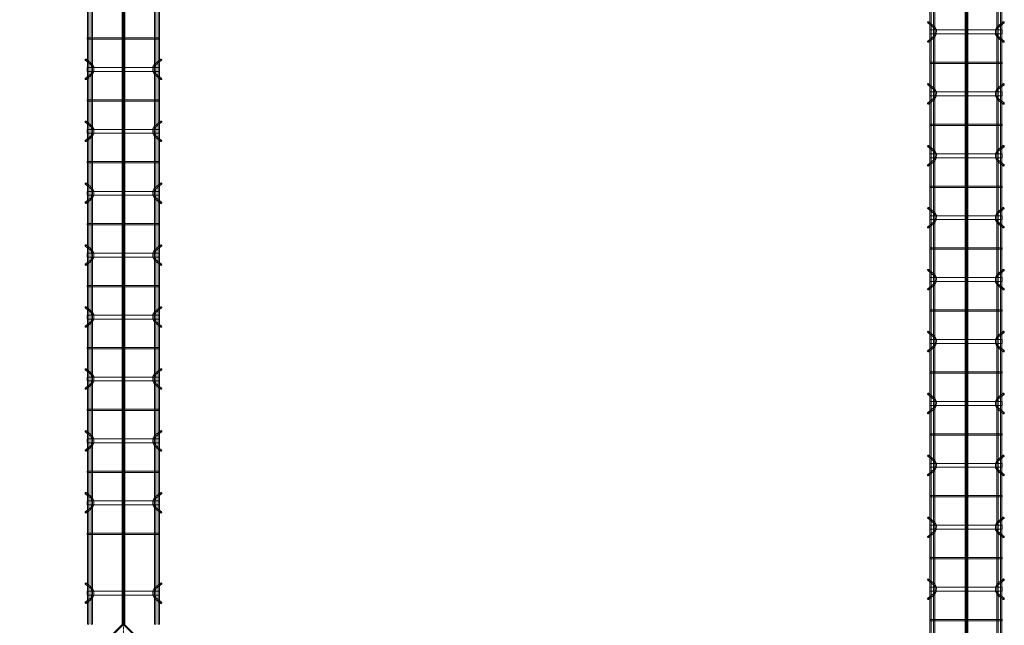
# Model space of a CAD drawing. Header units: inches. Extents: x -4136 to 1945, y -6639 to 12387.
# Tile 453 of 656: x -2847 to -2656, y 10837 to 10954. Entities that reach past the tile are written whole.
import ezdxf

# ---------------------------------------------------------------- set-up
doc = ezdxf.new("R2010")
doc.units = ezdxf.units.IN
doc.header["$MEASUREMENT"] = 0
doc.linetypes.add('Línea de rejilla', pattern=[0.875, 0.5, -0.125, 0.125, -0.125])
for name, color, linetype, lineweight in [('A-FLOR', 7, 'Continuous', 9), ('A-GENM', 7, 'Continuous', 9), ('S-BEAM', 7, 'Continuous', 9), ('S-GRID', 7, 'Continuous', 9)]:
    doc.layers.add(name, color=color, linetype=linetype, lineweight=lineweight)

# ---------------------------------------------------------------- blocks, each defined once
blk = doc.blocks.new('Dowel bar assembly - Dowel bar assembly-669756-SLAB ON GROUND JOINTS')
at = {"layer": 'S-BEAM', "color": 253, "true_color": 0xaaaaaa}
for p, q in [((2175, 1.98), (0, 1.98)), ((935.87, 1.99), (935.87, -12.01)), ((936.13, 1.99), (935.87, 1.99)), ((935.87, 1.99), (936.13, 1.99)), ((936.13, -12.01), (936.13, 1.99)), ((940.02, 2.23), (940.97, 1.03)), ((941.18, 1.19), (940.23, 2.39)), ((941.62, 1.99), (941.62, -12.01)), ((942.38, 1.99), (941.62, 1.99)), ((941.62, 1.99), (942.38, 1.99)), ((942.38, -12.01), (942.38, 1.99)), ((943.76, 2.39), (942.81, 1.19)), ((943.01, 1.03), (943.96, 2.23)), ((947.87, 1.99), (947.87, -12.01)), ((948.13, 1.99), (947.87, 1.99)), ((947.87, 1.99), (948.13, 1.99)), ((948.13, -12.01), (948.13, 1.99)), ((952.02, 2.23), (952.97, 1.03)), ((953.18, 1.19), (952.23, 2.39)), ((953.62, 1.99), (953.62, -12.01)), ((954.38, 1.99), (953.62, 1.99)), ((953.62, 1.99), (954.38, 1.99)), ((954.38, -12.01), (954.38, 1.99)), ((955.76, 2.39), (954.81, 1.19)), ((955.01, 1.03), (955.96, 2.23)), ((959.87, 1.99), (959.87, -12.01)), ((960.13, 1.99), (959.87, 1.99)), ((959.87, 1.99), (960.13, 1.99)), ((960.13, -12.01), (960.13, 1.99)), ((964.02, 2.23), (964.97, 1.03)), ((965.18, 1.19), (964.23, 2.39)), ((965.62, 1.99), (965.62, -12.01)), ((966.38, 1.99), (965.62, 1.99)), ((965.62, 1.99), (966.38, 1.99)), ((966.38, -12.01), (966.38, 1.99)), ((967.76, 2.39), (966.81, 1.19)), ((967.01, 1.03), (967.96, 2.23)), ((971.87, 1.99), (971.87, -12.01)), ((972.13, 1.99), (971.87, 1.99)), ((971.87, 1.99), (972.13, 1.99)), ((972.13, -12.01), (972.13, 1.99)), ((976.02, 2.23), (976.97, 1.03)), ((977.18, 1.19), (976.23, 2.39)), ((977.62, 1.99), (977.62, -12.01)), ((978.38, 1.99), (977.62, 1.99)), ((977.62, 1.99), (978.38, 1.99)), ((978.38, -12.01), (978.38, 1.99)), ((979.76, 2.39), (978.81, 1.19)), ((979.01, 1.03), (979.96, 2.23)), ((983.87, 1.99), (983.87, -12.01)), ((984.13, 1.99), (983.87, 1.99)), ((983.87, 1.99), (984.13, 1.99)), ((984.13, -12.01), (984.13, 1.99)), ((988.02, 2.23), (988.97, 1.03)), ((989.18, 1.19), (988.23, 2.39)), ((989.62, 1.99), (989.62, -12.01)), ((990.38, 1.99), (989.62, 1.99)), ((989.62, 1.99), (990.38, 1.99)), ((990.38, -12.01), (990.38, 1.99)), ((991.76, 2.39), (990.81, 1.19)), ((991.01, 1.03), (991.96, 2.23)), ((995.87, 1.99), (995.87, -12.01)), ((996.13, 1.99), (995.87, 1.99)), ((995.87, 1.99), (996.13, 1.99)), ((996.13, -12.01), (996.13, 1.99)), ((1000.02, 2.23), (1000.97, 1.03)), ((1001.18, 1.19), (1000.23, 2.39)), ((1001.62, 1.99), (1001.62, -12.01)), ((1002.38, 1.99), (1001.62, 1.99)), ((1001.62, 1.99), (1002.38, 1.99)), ((1002.38, -12.01), (1002.38, 1.99)), ((1003.76, 2.39), (1002.81, 1.19)), ((1003.01, 1.03), (1003.96, 2.23)), ((1007.87, 1.99), (1007.87, -12.01)), ((1008.13, 1.99), (1007.87, 1.99)), ((1007.87, 1.99), (1008.13, 1.99)), ((1008.13, -12.01), (1008.13, 1.99)), ((1012.02, 2.23), (1012.97, 1.03)), ((1013.18, 1.19), (1012.23, 2.39)), ((1013.62, 1.99), (1013.62, -12.01)), ((1014.38, 1.99), (1013.62, 1.99)), ((1013.62, 1.99), (1014.38, 1.99)), ((1014.38, -12.01), (1014.38, 1.99)), ((1015.76, 2.39), (1014.81, 1.19)), ((1015.01, 1.03), (1015.96, 2.23)), ((1019.87, 1.99), (1019.87, -12.01)), ((1020.13, 1.99), (1019.87, 1.99)), ((1019.87, 1.99), (1020.13, 1.99)), ((1020.13, -12.01), (1020.13, 1.99)), ((1024.02, 2.23), (1024.97, 1.03)), ((1025.18, 1.19), (1024.23, 2.39)), ((1025.62, 1.99), (1025.62, -12.01)), ((1026.38, 1.99), (1025.62, 1.99)), ((1025.62, 1.99), (1026.38, 1.99)), ((1026.38, -12.01), (1026.38, 1.99)), ((1027.76, 2.39), (1026.81, 1.19)), ((1027.01, 1.03), (1027.96, 2.23)), ((1031.87, 1.99), (1031.87, -12.01)), ((1032.13, 1.99), (1031.87, 1.99)), ((1031.87, 1.99), (1032.13, 1.99)), ((1032.13, -12.01), (1032.13, 1.99)), ((1036.02, 2.23), (1036.97, 1.03)), ((1037.18, 1.19), (1036.23, 2.39)), ((1037.62, 1.99), (1037.62, -12.01)), ((1038.38, 1.99), (1037.62, 1.99)), ((1037.62, 1.99), (1038.38, 1.99)), ((1038.38, -12.01), (1038.38, 1.99)), ((1039.76, 2.39), (1038.81, 1.19)), ((1039.01, 1.03), (1039.96, 2.23)), ((1043.87, 1.99), (1043.87, -12.01)), ((1044.13, 1.99), (1043.87, 1.99)), ((1043.87, 1.99), (1044.13, 1.99)), ((1044.13, -12.01), (1044.13, 1.99)), ((1048.02, 2.23), (1048.97, 1.03)), ((1049.18, 1.19), (1048.23, 2.39)), ((1049.62, 1.99), (1049.62, -12.01)), ((1050.38, 1.99), (1049.62, 1.99)), ((1049.62, 1.99), (1050.38, 1.99)), ((1050.38, -12.01), (1050.38, 1.99)), ((1051.76, 2.39), (1050.81, 1.19)), ((1051.01, 1.03), (1051.96, 2.23)), ((0, 1.72), (2175, 1.72)), ((2175, 1.25), (0, 1.25)), ((0, 0.99), (2175, 0.99)), ((2175, -11.01), (0, -11.01)), ((0, -11.27), (2175, -11.27)), ((940.97, -11.05), (940.02, -12.25)), ((940.23, -12.41), (941.18, -11.21)), ((942.81, -11.21), (943.76, -12.41)), ((943.96, -12.25), (943.01, -11.05)), ((952.97, -11.05), (952.02, -12.25)), ((952.23, -12.41), (953.18, -11.21)), ((954.81, -11.21), (955.76, -12.41)), ((955.96, -12.25), (955.01, -11.05)), ((964.97, -11.05), (964.02, -12.25)), ((964.23, -12.41), (965.18, -11.21)), ((966.81, -11.21), (967.76, -12.41)), ((967.96, -12.25), (967.01, -11.05)), ((976.97, -11.05), (976.02, -12.25)), ((976.23, -12.41), (977.18, -11.21)), ((978.81, -11.21), (979.76, -12.41)), ((979.96, -12.25), (979.01, -11.05)), ((988.97, -11.05), (988.02, -12.25)), ((988.23, -12.41), (989.18, -11.21)), ((990.81, -11.21), (991.76, -12.41)), ((991.96, -12.25), (991.01, -11.05)), ((1000.97, -11.05), (1000.02, -12.25)), ((1000.23, -12.41), (1001.18, -11.21)), ((1002.81, -11.21), (1003.76, -12.41)), ((1003.96, -12.25), (1003.01, -11.05)), ((1012.97, -11.05), (1012.02, -12.25)), ((1012.23, -12.41), (1013.18, -11.21)), ((1014.81, -11.21), (1015.76, -12.41)), ((1015.96, -12.25), (1015.01, -11.05)), ((1024.97, -11.05), (1024.02, -12.25)), ((1024.23, -12.41), (1025.18, -11.21)), ((1026.81, -11.21), (1027.76, -12.41)), ((1027.96, -12.25), (1027.01, -11.05)), ((1036.97, -11.05), (1036.02, -12.25)), ((1036.23, -12.41), (1037.18, -11.21)), ((1038.81, -11.21), (1039.76, -12.41)), ((1039.96, -12.25), (1039.01, -11.05)), ((1048.97, -11.05), (1048.02, -12.25)), ((1048.23, -12.41), (1049.18, -11.21)), ((1050.81, -11.21), (1051.76, -12.41)), ((1051.96, -12.25), (1051.01, -11.05)), ((2175, -11.74), (0, -11.74)), ((0, -12), (2175, -12)), ((936.13, -12.01), (935.87, -12.01)), ((935.87, -12.01), (936.13, -12.01)), ((942.38, -12.01), (941.62, -12.01)), ((941.62, -12.01), (942.38, -12.01)), ((948.13, -12.01), (947.87, -12.01)), ((947.87, -12.01), (948.13, -12.01)), ((954.38, -12.01), (953.62, -12.01)), ((953.62, -12.01), (954.38, -12.01)), ((960.13, -12.01), (959.87, -12.01)), ((959.87, -12.01), (960.13, -12.01)), ((966.38, -12.01), (965.62, -12.01)), ((965.62, -12.01), (966.38, -12.01)), ((972.13, -12.01), (971.87, -12.01)), ((971.87, -12.01), (972.13, -12.01)), ((978.38, -12.01), (977.62, -12.01)), ((977.62, -12.01), (978.38, -12.01)), ((984.13, -12.01), (983.87, -12.01)), ((983.87, -12.01), (984.13, -12.01)), ((990.38, -12.01), (989.62, -12.01)), ((989.62, -12.01), (990.38, -12.01)), ((996.13, -12.01), (995.87, -12.01)), ((995.87, -12.01), (996.13, -12.01)), ((1002.38, -12.01), (1001.62, -12.01)), ((1001.62, -12.01), (1002.38, -12.01)), ((1008.13, -12.01), (1007.87, -12.01)), ((1007.87, -12.01), (1008.13, -12.01)), ((1014.38, -12.01), (1013.62, -12.01)), ((1013.62, -12.01), (1014.38, -12.01)), ((1020.13, -12.01), (1019.87, -12.01)), ((1019.87, -12.01), (1020.13, -12.01)), ((1026.38, -12.01), (1025.62, -12.01)), ((1025.62, -12.01), (1026.38, -12.01)), ((1032.13, -12.01), (1031.87, -12.01)), ((1031.87, -12.01), (1032.13, -12.01)), ((1038.38, -12.01), (1037.62, -12.01)), ((1037.62, -12.01), (1038.38, -12.01)), ((1044.13, -12.01), (1043.87, -12.01)), ((1043.87, -12.01), (1044.13, -12.01)), ((1050.38, -12.01), (1049.62, -12.01)), ((1049.62, -12.01), (1050.38, -12.01))]:
    blk.add_line(p, q, dxfattribs=at)
at = {"layer": 'S-BEAM', "color": 253, "true_color": 0xaaaaaa, "flags": 128}
for points in [[(940.97, 1.03), (941.53, 0.73), (942.39, 0.72), (942.97, 0.99), (943.01, 1.03)], [(941.18, 1.19), (941.62, 0.97), (942.38, 0.98), (942.81, 1.19)], [(952.97, 1.03), (953.53, 0.73), (954.39, 0.72), (954.97, 0.99), (955.01, 1.03)], [(953.18, 1.19), (953.62, 0.97), (954.38, 0.98), (954.81, 1.19)], [(964.97, 1.03), (965.53, 0.73), (966.39, 0.72), (966.97, 0.99), (967.01, 1.03)], [(965.18, 1.19), (965.62, 0.97), (966.38, 0.98), (966.81, 1.19)], [(976.97, 1.03), (977.53, 0.73), (978.39, 0.72), (978.97, 0.99), (979.01, 1.03)], [(977.18, 1.19), (977.62, 0.97), (978.38, 0.98), (978.81, 1.19)], [(988.97, 1.03), (989.53, 0.73), (990.39, 0.72), (990.97, 0.99), (991.01, 1.03)], [(989.18, 1.19), (989.62, 0.97), (990.38, 0.98), (990.81, 1.19)], [(1000.97, 1.03), (1001.53, 0.73), (1002.39, 0.72), (1002.97, 0.99), (1003.01, 1.03)], [(1001.18, 1.19), (1001.62, 0.97), (1002.38, 0.98), (1002.81, 1.19)], [(1012.97, 1.03), (1013.53, 0.73), (1014.39, 0.72), (1014.97, 0.99), (1015.01, 1.03)], [(1013.18, 1.19), (1013.62, 0.97), (1014.38, 0.98), (1014.81, 1.19)], [(1024.97, 1.03), (1025.53, 0.73), (1026.39, 0.72), (1026.97, 0.99), (1027.01, 1.03)], [(1025.18, 1.19), (1025.62, 0.97), (1026.38, 0.98), (1026.81, 1.19)], [(1036.97, 1.03), (1037.53, 0.73), (1038.39, 0.72), (1038.97, 0.99), (1039.01, 1.03)], [(1037.18, 1.19), (1037.62, 0.97), (1038.38, 0.98), (1038.81, 1.19)], [(1048.97, 1.03), (1049.53, 0.73), (1050.39, 0.72), (1050.97, 0.99), (1051.01, 1.03)], [(1049.18, 1.19), (1049.62, 0.97), (1050.38, 0.98), (1050.81, 1.19)], [(940.97, -11.05), (941.53, -10.75), (942.39, -10.74), (942.97, -11.01), (943.01, -11.05)], [(941.18, -11.21), (941.62, -10.99), (942.38, -11), (942.81, -11.21)], [(952.97, -11.05), (953.53, -10.75), (954.39, -10.74), (954.97, -11.01), (955.01, -11.05)], [(953.18, -11.21), (953.62, -10.99), (954.38, -11), (954.81, -11.21)], [(964.97, -11.05), (965.53, -10.75), (966.39, -10.74), (966.97, -11.01), (967.01, -11.05)], [(965.18, -11.21), (965.62, -10.99), (966.38, -11), (966.81, -11.21)], [(976.97, -11.05), (977.53, -10.75), (978.39, -10.74), (978.97, -11.01), (979.01, -11.05)], [(977.18, -11.21), (977.62, -10.99), (978.38, -11), (978.81, -11.21)], [(988.97, -11.05), (989.53, -10.75), (990.39, -10.74), (990.97, -11.01), (991.01, -11.05)], [(989.18, -11.21), (989.62, -10.99), (990.38, -11), (990.81, -11.21)], [(1000.97, -11.05), (1001.53, -10.75), (1002.39, -10.74), (1002.97, -11.01), (1003.01, -11.05)], [(1001.18, -11.21), (1001.62, -10.99), (1002.38, -11), (1002.81, -11.21)], [(1012.97, -11.05), (1013.53, -10.75), (1014.39, -10.74), (1014.97, -11.01), (1015.01, -11.05)], [(1013.18, -11.21), (1013.62, -10.99), (1014.38, -11), (1014.81, -11.21)], [(1024.97, -11.05), (1025.53, -10.75), (1026.39, -10.74), (1026.97, -11.01), (1027.01, -11.05)], [(1025.18, -11.21), (1025.62, -10.99), (1026.38, -11), (1026.81, -11.21)], [(1036.97, -11.05), (1037.53, -10.75), (1038.39, -10.74), (1038.97, -11.01), (1039.01, -11.05)], [(1037.18, -11.21), (1037.62, -10.99), (1038.38, -11), (1038.81, -11.21)], [(1048.97, -11.05), (1049.53, -10.75), (1050.39, -10.74), (1050.97, -11.01), (1051.01, -11.05)], [(1049.18, -11.21), (1049.62, -10.99), (1050.38, -11), (1050.81, -11.21)]]:
    blk.add_lwpolyline(points, dxfattribs=at)
at = {"layer": 'S-BEAM', "color": 253, "true_color": 0xaaaaaa}
for centre, major_axis, start_param, end_param in [((940.12, 2.31), (0.101, 0.08), 5.709265, 8.850858), ((940.12, 2.31), (0.101, 0.08), 2.567673, 5.709265), ((943.86, 2.31), (-0.101, 0.08), 3.715513, 6.857105), ((943.86, 2.31), (-0.101, 0.08), 0.57392, 3.715513), ((952.12, 2.31), (0.101, 0.08), 5.709265, 8.850858), ((952.12, 2.31), (0.101, 0.08), 2.567673, 5.709265), ((955.86, 2.31), (-0.101, 0.08), 3.715513, 6.857105), ((955.86, 2.31), (-0.101, 0.08), 0.57392, 3.715513), ((964.12, 2.31), (0.101, 0.08), 5.709265, 8.850858), ((964.12, 2.31), (0.101, 0.08), 2.567673, 5.709265), ((967.86, 2.31), (-0.101, 0.08), 3.715513, 6.857105), ((967.86, 2.31), (-0.101, 0.08), 0.57392, 3.715513), ((976.12, 2.31), (0.101, 0.08), 5.709265, 8.850858), ((976.12, 2.31), (0.101, 0.08), 2.567673, 5.709265), ((979.86, 2.31), (-0.101, 0.08), 3.715513, 6.857105), ((979.86, 2.31), (-0.101, 0.08), 0.57392, 3.715513), ((988.12, 2.31), (0.101, 0.08), 5.709265, 8.850858), ((988.12, 2.31), (0.101, 0.08), 2.567673, 5.709265), ((991.86, 2.31), (-0.101, 0.08), 3.715513, 6.857105), ((991.86, 2.31), (-0.101, 0.08), 0.57392, 3.715513), ((1000.12, 2.31), (0.101, 0.08), 5.709265, 8.850858), ((1000.12, 2.31), (0.101, 0.08), 2.567673, 5.709265), ((1003.86, 2.31), (-0.101, 0.08), 3.715513, 6.857105), ((1003.86, 2.31), (-0.101, 0.08), 0.57392, 3.715513), ((1012.12, 2.31), (0.101, 0.08), 5.709265, 8.850858), ((1012.12, 2.31), (0.101, 0.08), 2.567673, 5.709265), ((1015.86, 2.31), (-0.101, 0.08), 3.715513, 6.857105), ((1015.86, 2.31), (-0.101, 0.08), 0.57392, 3.715513), ((1024.12, 2.31), (0.101, 0.08), 5.709265, 8.850858), ((1024.12, 2.31), (0.101, 0.08), 2.567673, 5.709265), ((1027.86, 2.31), (-0.101, 0.08), 3.715513, 6.857105), ((1027.86, 2.31), (-0.101, 0.08), 0.57392, 3.715513), ((1036.12, 2.31), (0.101, 0.08), 5.709265, 8.850858), ((1036.12, 2.31), (0.101, 0.08), 2.567673, 5.709265), ((1039.86, 2.31), (-0.101, 0.08), 3.715513, 6.857105), ((1039.86, 2.31), (-0.101, 0.08), 0.57392, 3.715513), ((1048.12, 2.31), (0.101, 0.08), 5.709265, 8.850858), ((1048.12, 2.31), (0.101, 0.08), 2.567673, 5.709265), ((1051.86, 2.31), (-0.101, 0.08), 3.715513, 6.857105), ((1051.86, 2.31), (-0.101, 0.08), 0.57392, 3.715513), ((940.12, -12.33), (-0.101, 0.08), 3.715513, 6.857105), ((940.12, -12.33), (-0.101, 0.08), 0.57392, 3.715513), ((943.86, -12.33), (0.101, 0.08), 5.709265, 8.850858), ((943.86, -12.33), (0.101, 0.08), 2.567673, 5.709265), ((952.12, -12.33), (-0.101, 0.08), 3.715513, 6.857105), ((952.12, -12.33), (-0.101, 0.08), 0.57392, 3.715513), ((955.86, -12.33), (0.101, 0.08), 5.709265, 8.850858), ((955.86, -12.33), (0.101, 0.08), 2.567673, 5.709265), ((964.12, -12.33), (-0.101, 0.08), 3.715513, 6.857105), ((964.12, -12.33), (-0.101, 0.08), 0.57392, 3.715513), ((967.86, -12.33), (0.101, 0.08), 5.709265, 8.850858), ((967.86, -12.33), (0.101, 0.08), 2.567673, 5.709265), ((976.12, -12.33), (-0.101, 0.08), 3.715513, 6.857105), ((976.12, -12.33), (-0.101, 0.08), 0.57392, 3.715513), ((979.86, -12.33), (0.101, 0.08), 5.709265, 8.850858), ((979.86, -12.33), (0.101, 0.08), 2.567673, 5.709265), ((988.12, -12.33), (-0.101, 0.08), 3.715513, 6.857105), ((988.12, -12.33), (-0.101, 0.08), 0.57392, 3.715513), ((991.86, -12.33), (0.101, 0.08), 5.709265, 8.850858), ((991.86, -12.33), (0.101, 0.08), 2.567673, 5.709265), ((1000.12, -12.33), (-0.101, 0.08), 3.715513, 6.857105), ((1000.12, -12.33), (-0.101, 0.08), 0.57392, 3.715513), ((1003.86, -12.33), (0.101, 0.08), 5.709265, 8.850858), ((1003.86, -12.33), (0.101, 0.08), 2.567673, 5.709265), ((1012.12, -12.33), (-0.101, 0.08), 3.715513, 6.857105), ((1012.12, -12.33), (-0.101, 0.08), 0.57392, 3.715513), ((1015.86, -12.33), (0.101, 0.08), 5.709265, 8.850858), ((1015.86, -12.33), (0.101, 0.08), 2.567673, 5.709265), ((1024.12, -12.33), (-0.101, 0.08), 3.715513, 6.857105), ((1024.12, -12.33), (-0.101, 0.08), 0.57392, 3.715513), ((1027.86, -12.33), (0.101, 0.08), 5.709265, 8.850858), ((1027.86, -12.33), (0.101, 0.08), 2.567673, 5.709265), ((1036.12, -12.33), (-0.101, 0.08), 3.715513, 6.857105), ((1036.12, -12.33), (-0.101, 0.08), 0.57392, 3.715513), ((1039.86, -12.33), (0.101, 0.08), 5.709265, 8.850858), ((1039.86, -12.33), (0.101, 0.08), 2.567673, 5.709265), ((1048.12, -12.33), (-0.101, 0.08), 3.715513, 6.857105), ((1048.12, -12.33), (-0.101, 0.08), 0.57392, 3.715513), ((1051.86, -12.33), (0.101, 0.08), 5.709265, 8.850858), ((1051.86, -12.33), (0.101, 0.08), 2.567673, 5.709265)]:
    blk.add_ellipse(centre, major_axis=major_axis, ratio=0.816528, start_param=start_param, end_param=end_param, dxfattribs=at)
blk = doc.blocks.new('Dowel bar assembly - Dowel bar assembly-675243-SLAB ON GROUND JOINTS')
at = {"layer": 'S-BEAM', "color": 253, "true_color": 0xaaaaaa}
for p, q in [((425.51, 1.98), (0, 1.98)), ((311.87, 1.99), (311.87, -12.01)), ((312.13, 1.99), (311.87, 1.99)), ((311.87, 1.99), (312.13, 1.99)), ((312.13, -12.01), (312.13, 1.99)), ((316.02, 2.23), (316.97, 1.03)), ((317.18, 1.19), (316.23, 2.39)), ((317.63, 1.99), (317.63, -12.01)), ((318.38, 1.99), (317.63, 1.99)), ((317.63, 1.99), (318.38, 1.99)), ((318.38, -12.01), (318.38, 1.99)), ((319.76, 2.39), (318.81, 1.19)), ((319.01, 1.03), (319.96, 2.23)), ((323.87, 1.99), (323.87, -12.01)), ((324.13, 1.99), (323.87, 1.99)), ((323.87, 1.99), (324.13, 1.99)), ((324.13, -12.01), (324.13, 1.99)), ((328.02, 2.23), (328.97, 1.03)), ((329.18, 1.19), (328.23, 2.39)), ((329.63, 1.99), (329.63, -12.01)), ((330.38, 1.99), (329.63, 1.99)), ((329.63, 1.99), (330.38, 1.99)), ((330.38, -12.01), (330.38, 1.99)), ((331.76, 2.39), (330.81, 1.19)), ((331.01, 1.03), (331.96, 2.23)), ((335.87, 1.99), (335.87, -12.01)), ((336.13, 1.99), (335.87, 1.99)), ((335.87, 1.99), (336.13, 1.99)), ((336.13, -12.01), (336.13, 1.99)), ((340.02, 2.23), (340.97, 1.03)), ((341.18, 1.19), (340.23, 2.39)), ((341.63, 1.99), (341.63, -12.01)), ((342.38, 1.99), (341.63, 1.99)), ((341.63, 1.99), (342.38, 1.99)), ((342.38, -12.01), (342.38, 1.99)), ((343.76, 2.39), (342.81, 1.19)), ((343.01, 1.03), (343.96, 2.23)), ((347.87, 1.99), (347.87, -12.01)), ((348.13, 1.99), (347.87, 1.99)), ((347.87, 1.99), (348.13, 1.99)), ((348.13, -12.01), (348.13, 1.99)), ((352.02, 2.23), (352.97, 1.03)), ((353.18, 1.19), (352.23, 2.39)), ((353.63, 1.99), (353.63, -12.01)), ((354.38, 1.99), (353.63, 1.99)), ((353.63, 1.99), (354.38, 1.99)), ((354.38, -12.01), (354.38, 1.99)), ((355.76, 2.39), (354.81, 1.19)), ((355.01, 1.03), (355.96, 2.23)), ((359.87, 1.99), (359.87, -12.01)), ((360.13, 1.99), (359.87, 1.99)), ((359.87, 1.99), (360.13, 1.99)), ((360.13, -12.01), (360.13, 1.99)), ((364.02, 2.23), (364.97, 1.03)), ((365.18, 1.19), (364.23, 2.39)), ((365.63, 1.99), (365.63, -12.01)), ((366.38, 1.99), (365.63, 1.99)), ((365.63, 1.99), (366.38, 1.99)), ((366.38, -12.01), (366.38, 1.99)), ((367.76, 2.39), (366.81, 1.19)), ((367.01, 1.03), (367.96, 2.23)), ((371.87, 1.99), (371.87, -12.01)), ((372.13, 1.99), (371.87, 1.99)), ((371.87, 1.99), (372.13, 1.99)), ((372.13, -12.01), (372.13, 1.99)), ((376.02, 2.23), (376.97, 1.03)), ((377.18, 1.19), (376.23, 2.39)), ((377.63, 1.99), (377.63, -12.01)), ((378.38, 1.99), (377.63, 1.99)), ((377.63, 1.99), (378.38, 1.99)), ((378.38, -12.01), (378.38, 1.99)), ((379.76, 2.39), (378.81, 1.19)), ((379.01, 1.03), (379.96, 2.23)), ((383.87, 1.99), (383.87, -12.01)), ((384.13, 1.99), (383.87, 1.99)), ((383.87, 1.99), (384.13, 1.99)), ((384.13, -12.01), (384.13, 1.99)), ((388.02, 2.23), (388.97, 1.03)), ((389.18, 1.19), (388.23, 2.39)), ((389.62, 1.99), (389.62, -12.01)), ((390.38, 1.99), (389.62, 1.99)), ((389.62, 1.99), (390.38, 1.99)), ((390.38, -12.01), (390.38, 1.99)), ((391.76, 2.39), (390.81, 1.19)), ((391.01, 1.03), (391.96, 2.23)), ((395.87, 1.99), (395.87, -12.01)), ((396.13, 1.99), (395.87, 1.99)), ((395.87, 1.99), (396.13, 1.99)), ((396.13, -12.01), (396.13, 1.99)), ((400.02, 2.23), (400.97, 1.03)), ((401.18, 1.19), (400.23, 2.39)), ((401.62, 1.99), (401.62, -12.01)), ((402.38, 1.99), (401.62, 1.99)), ((401.62, 1.99), (402.38, 1.99)), ((402.38, -12.01), (402.38, 1.99)), ((403.76, 2.39), (402.81, 1.19)), ((403.01, 1.03), (403.96, 2.23)), ((407.87, 1.99), (407.87, -12.01)), ((408.13, 1.99), (407.87, 1.99)), ((407.87, 1.99), (408.13, 1.99)), ((408.13, -12.01), (408.13, 1.99)), ((417.54, 2.23), (418.49, 1.03)), ((418.69, 1.19), (417.74, 2.39)), ((419.14, 1.99), (419.14, -12.01)), ((419.89, 1.99), (419.14, 1.99)), ((419.14, 1.99), (419.89, 1.99)), ((419.89, -12.01), (419.89, 1.99)), ((421.28, 2.39), (420.33, 1.19)), ((420.53, 1.03), (421.48, 2.23)), ((425.51, 1.98), (425.51, 1.72)), ((425.51, 1.72), (425.51, 1.98)), ((0, 1.72), (425.51, 1.72)), ((425.51, 1.25), (0, 1.25)), ((0, 0.99), (425.51, 0.99)), ((425.51, 0.99), (425.51, 1.25)), ((425.51, 1.25), (425.51, 0.99)), ((425.51, -11.01), (0, -11.01)), ((0, -11.27), (425.51, -11.27)), ((316.97, -11.05), (316.02, -12.25)), ((316.23, -12.41), (317.18, -11.21)), ((318.81, -11.21), (319.76, -12.41)), ((319.96, -12.25), (319.01, -11.05)), ((328.97, -11.05), (328.02, -12.25)), ((328.23, -12.41), (329.18, -11.21)), ((330.81, -11.21), (331.76, -12.41)), ((331.96, -12.25), (331.01, -11.05)), ((340.97, -11.05), (340.02, -12.25)), ((340.23, -12.41), (341.18, -11.21)), ((342.81, -11.21), (343.76, -12.41)), ((343.96, -12.25), (343.01, -11.05)), ((352.97, -11.05), (352.02, -12.25)), ((352.23, -12.41), (353.18, -11.21)), ((354.81, -11.21), (355.76, -12.41)), ((355.96, -12.25), (355.01, -11.05)), ((364.97, -11.05), (364.02, -12.25)), ((364.23, -12.41), (365.18, -11.21)), ((366.81, -11.21), (367.76, -12.41)), ((367.96, -12.25), (367.01, -11.05)), ((376.97, -11.05), (376.02, -12.25)), ((376.23, -12.41), (377.18, -11.21)), ((378.81, -11.21), (379.76, -12.41)), ((379.96, -12.25), (379.01, -11.05)), ((388.97, -11.05), (388.02, -12.25)), ((388.23, -12.41), (389.18, -11.21)), ((390.81, -11.21), (391.76, -12.41)), ((391.96, -12.25), (391.01, -11.05)), ((400.97, -11.05), (400.02, -12.25)), ((400.23, -12.41), (401.18, -11.21)), ((402.81, -11.21), (403.76, -12.41)), ((403.96, -12.25), (403.01, -11.05)), ((418.49, -11.05), (417.54, -12.25)), ((417.74, -12.41), (418.69, -11.21)), ((420.33, -11.21), (421.28, -12.41)), ((421.48, -12.25), (420.53, -11.05)), ((425.51, -11.27), (425.51, -11.01)), ((425.51, -11.01), (425.51, -11.27)), ((425.51, -11.74), (0, -11.74)), ((0, -12), (425.51, -12)), ((312.13, -12.01), (311.87, -12.01)), ((311.87, -12.01), (312.13, -12.01)), ((318.38, -12.01), (317.63, -12.01)), ((317.63, -12.01), (318.38, -12.01)), ((324.13, -12.01), (323.87, -12.01)), ((323.87, -12.01), (324.13, -12.01)), ((330.38, -12.01), (329.63, -12.01)), ((329.63, -12.01), (330.38, -12.01)), ((336.13, -12.01), (335.87, -12.01)), ((335.87, -12.01), (336.13, -12.01)), ((342.38, -12.01), (341.63, -12.01)), ((341.63, -12.01), (342.38, -12.01)), ((348.13, -12.01), (347.87, -12.01)), ((347.87, -12.01), (348.13, -12.01)), ((354.38, -12.01), (353.63, -12.01)), ((353.63, -12.01), (354.38, -12.01)), ((360.13, -12.01), (359.87, -12.01)), ((359.87, -12.01), (360.13, -12.01)), ((366.38, -12.01), (365.63, -12.01)), ((365.63, -12.01), (366.38, -12.01)), ((372.13, -12.01), (371.87, -12.01)), ((371.87, -12.01), (372.13, -12.01)), ((378.38, -12.01), (377.63, -12.01)), ((377.63, -12.01), (378.38, -12.01)), ((384.13, -12.01), (383.87, -12.01)), ((383.87, -12.01), (384.13, -12.01)), ((390.38, -12.01), (389.62, -12.01)), ((389.62, -12.01), (390.38, -12.01)), ((396.13, -12.01), (395.87, -12.01)), ((395.87, -12.01), (396.13, -12.01)), ((402.38, -12.01), (401.62, -12.01)), ((401.62, -12.01), (402.38, -12.01)), ((408.13, -12.01), (407.87, -12.01)), ((407.87, -12.01), (408.13, -12.01)), ((419.89, -12.01), (419.14, -12.01)), ((419.14, -12.01), (419.89, -12.01)), ((425.51, -12), (425.51, -11.74)), ((425.51, -11.74), (425.51, -12))]:
    blk.add_line(p, q, dxfattribs=at)
at = {"layer": 'S-BEAM', "color": 253, "true_color": 0xaaaaaa, "flags": 128}
for points in [[(316.97, 1.03), (317.53, 0.73), (318.39, 0.72), (318.97, 0.99), (319.01, 1.03)], [(317.18, 1.19), (317.62, 0.97), (318.38, 0.98), (318.81, 1.19)], [(328.97, 1.03), (329.53, 0.73), (330.39, 0.72), (330.97, 0.99), (331.01, 1.03)], [(329.18, 1.19), (329.62, 0.97), (330.38, 0.98), (330.81, 1.19)], [(340.97, 1.03), (341.53, 0.73), (342.39, 0.72), (342.97, 0.99), (343.01, 1.03)], [(341.18, 1.19), (341.62, 0.97), (342.38, 0.98), (342.81, 1.19)], [(352.97, 1.03), (353.53, 0.73), (354.39, 0.72), (354.97, 0.99), (355.01, 1.03)], [(353.18, 1.19), (353.62, 0.97), (354.38, 0.98), (354.81, 1.19)], [(364.97, 1.03), (365.53, 0.73), (366.39, 0.72), (366.97, 0.99), (367.01, 1.03)], [(365.18, 1.19), (365.62, 0.97), (366.38, 0.98), (366.81, 1.19)], [(376.97, 1.03), (377.53, 0.73), (378.39, 0.72), (378.97, 0.99), (379.01, 1.03)], [(377.18, 1.19), (377.62, 0.97), (378.38, 0.98), (378.81, 1.19)], [(388.97, 1.03), (389.53, 0.73), (390.39, 0.72), (390.97, 0.99), (391.01, 1.03)], [(389.18, 1.19), (389.62, 0.97), (390.38, 0.98), (390.81, 1.19)], [(400.97, 1.03), (401.53, 0.73), (402.39, 0.72), (402.97, 0.99), (403.01, 1.03)], [(401.18, 1.19), (401.62, 0.97), (402.38, 0.98), (402.81, 1.19)], [(418.49, 1.03), (419.04, 0.73), (419.9, 0.72), (420.49, 0.99), (420.53, 1.03)], [(418.69, 1.19), (419.14, 0.97), (419.9, 0.98), (420.33, 1.19)], [(316.97, -11.05), (317.53, -10.75), (318.39, -10.74), (318.97, -11.01), (319.01, -11.05)], [(317.18, -11.21), (317.62, -10.99), (318.38, -11), (318.81, -11.21)], [(328.97, -11.05), (329.53, -10.75), (330.39, -10.74), (330.97, -11.01), (331.01, -11.05)], [(329.18, -11.21), (329.62, -10.99), (330.38, -11), (330.81, -11.21)], [(340.97, -11.05), (341.53, -10.75), (342.39, -10.74), (342.97, -11.01), (343.01, -11.05)], [(341.18, -11.21), (341.62, -10.99), (342.38, -11), (342.81, -11.21)], [(352.97, -11.05), (353.53, -10.75), (354.39, -10.74), (354.97, -11.01), (355.01, -11.05)], [(353.18, -11.21), (353.62, -10.99), (354.38, -11), (354.81, -11.21)], [(364.97, -11.05), (365.53, -10.75), (366.39, -10.74), (366.97, -11.01), (367.01, -11.05)], [(365.18, -11.21), (365.62, -10.99), (366.38, -11), (366.81, -11.21)], [(376.97, -11.05), (377.53, -10.75), (378.39, -10.74), (378.97, -11.01), (379.01, -11.05)], [(377.18, -11.21), (377.62, -10.99), (378.38, -11), (378.81, -11.21)], [(388.97, -11.05), (389.53, -10.75), (390.39, -10.74), (390.97, -11.01), (391.01, -11.05)], [(389.18, -11.21), (389.62, -10.99), (390.38, -11), (390.81, -11.21)], [(400.97, -11.05), (401.53, -10.75), (402.39, -10.74), (402.97, -11.01), (403.01, -11.05)], [(401.18, -11.21), (401.62, -10.99), (402.38, -11), (402.81, -11.21)], [(418.49, -11.05), (419.04, -10.75), (419.9, -10.74), (420.49, -11.01), (420.53, -11.05)], [(418.69, -11.21), (419.14, -10.99), (419.9, -11), (420.33, -11.21)]]:
    blk.add_lwpolyline(points, dxfattribs=at)
at = {"layer": 'S-BEAM', "color": 253, "true_color": 0xaaaaaa}
for centre, major_axis, start_param, end_param in [((316.12, 2.31), (0.101, 0.08), 5.709265, 8.850858), ((316.12, 2.31), (0.101, 0.08), 2.567673, 5.709265), ((319.86, 2.31), (-0.101, 0.08), 3.715513, 6.857105), ((319.86, 2.31), (-0.101, 0.08), 0.57392, 3.715513), ((328.12, 2.31), (0.101, 0.08), 5.709265, 8.850858), ((328.12, 2.31), (0.101, 0.08), 2.567673, 5.709265), ((331.86, 2.31), (-0.101, 0.08), 3.715513, 6.857105), ((331.86, 2.31), (-0.101, 0.08), 0.57392, 3.715513), ((340.12, 2.31), (0.101, 0.08), 5.709265, 8.850858), ((340.12, 2.31), (0.101, 0.08), 2.567673, 5.709265), ((343.86, 2.31), (-0.101, 0.08), 3.715513, 6.857105), ((343.86, 2.31), (-0.101, 0.08), 0.57392, 3.715513), ((352.12, 2.31), (0.101, 0.08), 5.709265, 8.850858), ((352.12, 2.31), (0.101, 0.08), 2.567673, 5.709265), ((355.86, 2.31), (-0.101, 0.08), 3.715513, 6.857105), ((355.86, 2.31), (-0.101, 0.08), 0.57392, 3.715513), ((364.12, 2.31), (0.101, 0.08), 5.709265, 8.850858), ((364.12, 2.31), (0.101, 0.08), 2.567673, 5.709265), ((367.86, 2.31), (-0.101, 0.08), 3.715513, 6.857105), ((367.86, 2.31), (-0.101, 0.08), 0.57392, 3.715513), ((376.12, 2.31), (0.101, 0.08), 5.709265, 8.850858), ((376.12, 2.31), (0.101, 0.08), 2.567673, 5.709265), ((379.86, 2.31), (-0.101, 0.08), 3.715513, 6.857105), ((379.86, 2.31), (-0.101, 0.08), 0.57392, 3.715513), ((388.12, 2.31), (0.101, 0.08), 5.709265, 8.850858), ((388.12, 2.31), (0.101, 0.08), 2.567673, 5.709265), ((391.86, 2.31), (-0.101, 0.08), 3.715513, 6.857105), ((391.86, 2.31), (-0.101, 0.08), 0.57392, 3.715513), ((400.12, 2.31), (0.101, 0.08), 5.709265, 8.850858), ((400.12, 2.31), (0.101, 0.08), 2.567673, 5.709265), ((403.86, 2.31), (-0.101, 0.08), 3.715513, 6.857105), ((403.86, 2.31), (-0.101, 0.08), 0.57392, 3.715513), ((417.64, 2.31), (0.101, 0.08), 5.709265, 8.850858), ((417.64, 2.31), (0.101, 0.08), 2.567673, 5.709265), ((421.38, 2.31), (-0.101, 0.08), 3.715513, 6.857105), ((421.38, 2.31), (-0.101, 0.08), 0.57392, 3.715513), ((316.12, -12.33), (-0.101, 0.08), 3.715513, 6.857105), ((316.12, -12.33), (-0.101, 0.08), 0.57392, 3.715513), ((319.86, -12.33), (0.101, 0.08), 5.709265, 8.850858), ((319.86, -12.33), (0.101, 0.08), 2.567673, 5.709265), ((328.12, -12.33), (-0.101, 0.08), 3.715513, 6.857105), ((328.12, -12.33), (-0.101, 0.08), 0.57392, 3.715513), ((331.86, -12.33), (0.101, 0.08), 5.709265, 8.850858), ((331.86, -12.33), (0.101, 0.08), 2.567673, 5.709265), ((340.12, -12.33), (-0.101, 0.08), 3.715513, 6.857105), ((340.12, -12.33), (-0.101, 0.08), 0.57392, 3.715513), ((343.86, -12.33), (0.101, 0.08), 5.709265, 8.850858), ((343.86, -12.33), (0.101, 0.08), 2.567673, 5.709265), ((352.12, -12.33), (-0.101, 0.08), 3.715513, 6.857105), ((352.12, -12.33), (-0.101, 0.08), 0.57392, 3.715513), ((355.86, -12.33), (0.101, 0.08), 5.709265, 8.850858), ((355.86, -12.33), (0.101, 0.08), 2.567673, 5.709265), ((364.12, -12.33), (-0.101, 0.08), 3.715513, 6.857105), ((364.12, -12.33), (-0.101, 0.08), 0.57392, 3.715513), ((367.86, -12.33), (0.101, 0.08), 5.709265, 8.850858), ((367.86, -12.33), (0.101, 0.08), 2.567673, 5.709265), ((376.12, -12.33), (-0.101, 0.08), 3.715513, 6.857105), ((376.12, -12.33), (-0.101, 0.08), 0.57392, 3.715513), ((379.86, -12.33), (0.101, 0.08), 5.709265, 8.850858), ((379.86, -12.33), (0.101, 0.08), 2.567673, 5.709265), ((388.12, -12.33), (-0.101, 0.08), 3.715513, 6.857105), ((388.12, -12.33), (-0.101, 0.08), 0.57392, 3.715513), ((391.86, -12.33), (0.101, 0.08), 5.709265, 8.850858), ((391.86, -12.33), (0.101, 0.08), 2.567673, 5.709265), ((400.12, -12.33), (-0.101, 0.08), 3.715513, 6.857105), ((400.12, -12.33), (-0.101, 0.08), 0.57392, 3.715513), ((403.86, -12.33), (0.101, 0.08), 5.709265, 8.850858), ((403.86, -12.33), (0.101, 0.08), 2.567673, 5.709265), ((417.64, -12.33), (-0.101, 0.08), 3.715513, 6.857105), ((417.64, -12.33), (-0.101, 0.08), 0.57392, 3.715513), ((421.38, -12.33), (0.101, 0.08), 5.709265, 8.850858), ((421.38, -12.33), (0.101, 0.08), 2.567673, 5.709265)]:
    blk.add_ellipse(centre, major_axis=major_axis, ratio=0.816528, start_param=start_param, end_param=end_param, dxfattribs=at)

msp = doc.modelspace()

# ---------------------------------------------------------------- hatches: boundary and pattern name
at = {"layer": 'A-GENM', "true_color": 0x0000ff}
for points in [[(-2663.65717, 12077.1894), (-2663.65717, 12076.87444), (-2663.65717, 9901.50436), (-2663.65717, 9901.1894), (-2664.08036, 9901.1894), (-2664.08036, 9901.50436), (-2664.08036, 12076.87444), (-2664.08036, 12077.1894)], [(-2664.02059, 9901.1894), (-2664.02059, 9901.50436), (-2664.02059, 12076.87444), (-2664.02059, 12077.1894), (-2663.62689, 12077.1894), (-2663.62689, 12076.87444), (-2663.62689, 9901.50436), (-2663.62689, 9901.1894)], [(-2663.65869, 12077.1894), (-2663.65869, 12076.87444), (-2663.65869, 9901.50436), (-2663.65869, 9901.1894), (-2664.00273, 9901.1894), (-2664.00273, 9901.50436), (-2664.00273, 12076.87444), (-2664.00273, 12077.1894)], [(-2663.57181, 12077.1894), (-2663.57181, 12076.87444), (-2663.57181, 9901.50436), (-2663.57181, 9901.1894), (-2663.99348, 9901.1894), (-2663.99348, 9901.50436), (-2663.99348, 12076.87444), (-2663.99348, 12077.1894)], [(-2663.7803, 12077.1894), (-2663.7803, 12076.87444), (-2663.7803, 9901.50436), (-2663.7803, 9901.1894), (-2663.86718, 9901.1894), (-2663.86718, 9901.50436), (-2663.86718, 12076.87444), (-2663.86718, 12077.1894)], [(-2663.57029, 12077.1894), (-2663.57029, 12076.87444), (-2663.57029, 9901.50436), (-2663.57029, 9901.1894), (-2663.7803, 9901.1894), (-2663.7803, 9901.50436), (-2663.7803, 12076.87444), (-2663.7803, 12077.1894)], [(-2827.58036, 10836.55815), (-2827.58036, 11262.23067), (-2827.32374, 11261.97404), (-2827.15717, 11262.14062), (-2827.15717, 10836.55815)], [(-2827.52059, 10836.55815), (-2827.52059, 11262.1709), (-2827.32374, 11261.97404), (-2827.21238, 11262.0854), (-2827.12689, 11262.1709), (-2827.12689, 10836.55815)], [(-2827.50273, 10836.55815), (-2827.50273, 11262.15304), (-2827.32374, 11261.97404), (-2827.15869, 11262.13909), (-2827.15869, 10836.55815)], [(-2827.49348, 10836.55815), (-2827.49348, 11262.14379), (-2827.32374, 11261.97404), (-2827.07181, 11262.22598), (-2827.07181, 10836.55815)], [(-2827.36718, 10836.55815), (-2827.36718, 11262.01748), (-2827.32374, 11261.97404), (-2827.2803, 11262.01748), (-2827.2803, 10836.55815)], [(-2827.2803, 10836.55815), (-2827.2803, 11262.01748), (-2827.07029, 11262.2275), (-2827.07029, 10836.55815)]]:
    msp.add_hatch(color=5, dxfattribs=at).paths.add_polyline_path(points, flags=0)
at = {"layer": 'A-GENM', "true_color": 0xff0000}
for points in [[(-2827.32374, 10836.90475), (-2827.10103, 10836.68204), (-2827.32374, 10836.45933), (-2847.34367, 10816.4394), (-2847.45502, 10816.32804), (-2847.67773, 10816.55075)], [(-2827.32374, 10836.90475), (-2827.10103, 10836.68204), (-2827.32374, 10836.45933), (-2847.34367, 10816.4394), (-2847.45502, 10816.32804), (-2847.67773, 10816.55075)], [(-2807.19245, 10816.32804), (-2807.30381, 10816.4394), (-2827.32374, 10836.45933), (-2827.10103, 10836.68204), (-2807.05524, 10816.63625), (-2806.96974, 10816.55075)], [(-2807.19245, 10816.32804), (-2807.30381, 10816.4394), (-2827.32374, 10836.45933), (-2827.10103, 10836.68204), (-2806.96974, 10816.55075)]]:
    msp.add_hatch(color=1, dxfattribs=at).paths.add_polyline_path(points, flags=0)

# ---------------------------------------------------------------- linework, layer by layer
at = {"layer": 'A-FLOR'}
for p, q in [((-2847.56638, 10816.4394), (-2827.32374, 10836.68204)), ((-2827.32374, 10836.68204), (-2807.0811, 10816.4394))]:
    msp.add_line(p, q, dxfattribs=at)
at = {"layer": 'A-GENM', "color": 5, "true_color": 0x0000ff}
for p, q in [((-2664.08036, 9901.50436), (-2664.08036, 12076.87444)), ((-2664.02059, 12076.87444), (-2664.02059, 9901.50436)), ((-2664.02059, 12076.87444), (-2664.02059, 9901.50436)), ((-2664.00273, 12076.87444), (-2664.00273, 9901.50436)), ((-2663.99348, 9901.50436), (-2663.99348, 12076.87444)), ((-2663.98122, 9901.50436), (-2663.98122, 12076.87444)), ((-2663.98122, 12076.87444), (-2663.98122, 9901.50436)), ((-2663.91585, 9901.50436), (-2663.91585, 12076.87444)), ((-2663.86718, 9901.50436), (-2663.86718, 12076.87444)), ((-2663.7803, 12076.87444), (-2663.7803, 9901.50436)), ((-2663.66626, 9901.50436), (-2663.66626, 12076.87444)), ((-2663.66626, 9901.50436), (-2663.66626, 12076.87444)), ((-2663.65869, 9901.50436), (-2663.65869, 12076.87444)), ((-2663.65717, 9901.50436), (-2663.65717, 12076.87444)), ((-2663.62689, 12076.87444), (-2663.62689, 9901.50436)), ((-2663.62689, 12076.87444), (-2663.62689, 9901.50436)), ((-2663.57181, 9901.50436), (-2663.57181, 12076.87444)), ((-2663.57029, 9901.50436), (-2663.57029, 12076.87444)), ((-2827.58036, 10836.55815), (-2827.58036, 11262.23067)), ((-2827.52059, 11262.1709), (-2827.52059, 10836.55815)), ((-2827.52059, 11262.1709), (-2827.52059, 10836.55815)), ((-2827.50273, 11262.15304), (-2827.50273, 10836.55815)), ((-2827.49348, 10836.55815), (-2827.49348, 11262.14379)), ((-2827.48122, 10836.55815), (-2827.48122, 11262.13152)), ((-2827.48122, 11262.13152), (-2827.48122, 10836.55815)), ((-2827.41585, 11262.06616), (-2827.41585, 10836.55815)), ((-2827.36718, 10836.55815), (-2827.36718, 11262.01748)), ((-2827.2803, 11262.01748), (-2827.2803, 10836.55815)), ((-2827.16626, 10836.55815), (-2827.16626, 11262.13152)), ((-2827.16626, 10836.55815), (-2827.16626, 11262.13152)), ((-2827.15869, 10836.55815), (-2827.15869, 11262.13909)), ((-2827.15717, 10836.55815), (-2827.15717, 11262.14062)), ((-2827.12689, 11262.1709), (-2827.12689, 10836.55815)), ((-2827.12689, 11262.1709), (-2827.12689, 10836.55815)), ((-2827.07181, 10836.55815), (-2827.07181, 11262.22598)), ((-2827.07029, 10836.55815), (-2827.07029, 11262.2275)), ((-2827.15717, 10836.55815), (-2827.58036, 10836.55815)), ((-2827.58036, 10836.55815), (-2827.15869, 10836.55815)), ((-2827.12689, 10836.55815), (-2827.52059, 10836.55815)), ((-2827.52059, 10836.55815), (-2827.48122, 10836.55815)), ((-2827.15869, 10836.55815), (-2827.50273, 10836.55815)), ((-2827.50273, 10836.55815), (-2827.41585, 10836.55815)), ((-2827.07181, 10836.55815), (-2827.49348, 10836.55815)), ((-2827.49348, 10836.55815), (-2827.07029, 10836.55815)), ((-2827.48122, 10836.55815), (-2827.16626, 10836.55815)), ((-2827.41585, 10836.55815), (-2827.07181, 10836.55815)), ((-2827.2803, 10836.55815), (-2827.36718, 10836.55815)), ((-2827.36718, 10836.55815), (-2827.15717, 10836.55815)), ((-2827.07029, 10836.55815), (-2827.2803, 10836.55815)), ((-2827.16626, 10836.55815), (-2827.12689, 10836.55815))]:
    msp.add_line(p, q, dxfattribs=at)
at = {"layer": 'A-GENM', "color": 1, "true_color": 0xff0000}
for p, q in [((-2847.67773, 10816.55075), (-2827.32374, 10836.90475)), ((-2827.32374, 10836.90475), (-2847.67773, 10816.55075)), ((-2847.67773, 10816.55075), (-2827.32374, 10836.90475)), ((-2827.32374, 10836.90475), (-2847.67773, 10816.55075)), ((-2827.10103, 10836.68204), (-2827.32374, 10836.90475)), ((-2827.32374, 10836.90475), (-2827.10103, 10836.68204)), ((-2827.32374, 10836.90475), (-2827.10103, 10836.68204)), ((-2827.10103, 10836.68204), (-2827.32374, 10836.90475)), ((-2827.10103, 10836.68204), (-2807.01587, 10816.59688)), ((-2807.05524, 10816.63625), (-2827.10103, 10836.68204)), ((-2827.10103, 10836.68204), (-2806.96974, 10816.55075)), ((-2806.96974, 10816.55075), (-2827.10103, 10836.68204))]:
    msp.add_line(p, q, dxfattribs=at)
at = {"layer": 'S-GRID', "color": 253, "linetype": 'Línea de rejilla', "true_color": 0xaaaaaa}
msp.add_line((-2827.32374, 9772.6103), (-2827.32374, 12288.55505), dxfattribs=at)

# ---------------------------------------------------------------- block references
at = {"layer": 'S-BEAM', "color": 253, "true_color": 0xaaaaaa}
for name, p, rotation in [('Dowel bar assembly - Dowel bar assembly-669756-SLAB ON GROUND JOINTS', (-2668.93092, 9901.50636), 89.99999999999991), ('Dowel bar assembly - Dowel bar assembly-675243-SLAB ON GROUND JOINTS', (-2822.31354, 11262.2402), 269.9999999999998)]:
    msp.add_blockref(name, p, dxfattribs=dict(at, rotation=rotation))

doc.saveas('drawing.dxf')
